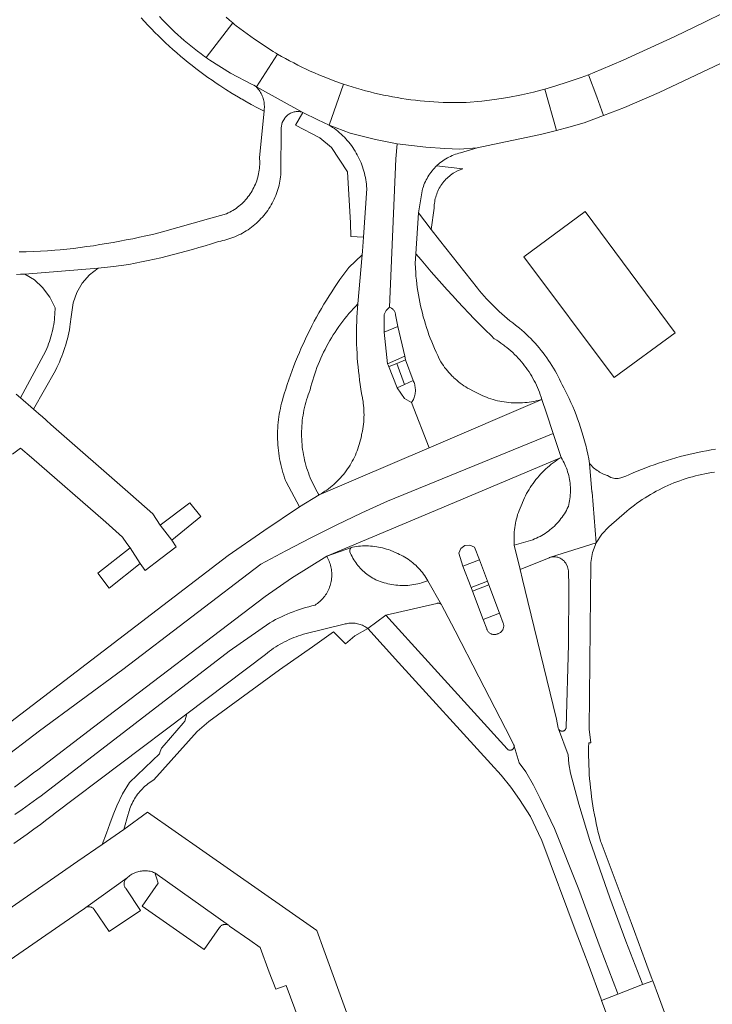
# Model space of a CAD drawing. Extents: x 152825 to 164088, y 457113 to 463005.
# Tile 263 of 364: x 158789 to 158881, y 460349 to 460479. Entities that reach past the tile are written whole.
import ezdxf

# ---------------------------------------------------------------- set-up
doc = ezdxf.new("R2010")
doc.units = 0
doc.header["$LTSCALE"] = 0.5
for name, color, linetype, lineweight in [('B-PV-VH-GESLOTENVERHARDING_ASFALT-GV', 251, 'CONTINUOUS', 18), ('B-PV-VH-OPENVERHARDING_BETONSTRAATSTEEN-GV', 251, 'CONTINUOUS', 18), ('B-PV-VH-OPENVERHARDING_STRAATBAKSTEEN-GV', 251, 'CONTINUOUS', 18)]:
    doc.layers.add(name, color=color, linetype=linetype, lineweight=lineweight)

msp = doc.modelspace()

# ---------------------------------------------------------------- linework, layer by layer
at = {"layer": 'B-PV-VH-GESLOTENVERHARDING_ASFALT-GV', "flags": 128}
for points in [[(158788.869, 460445.499), (158789.425, 460445.536), (158789.983, 460445.55), (158799.671, 460446.313), (158801.707, 460446.555), (158803.74, 460446.816), (158804.592, 460446.98), (158805.442, 460447.152), (158806.29, 460447.333), (158807.137, 460447.52), (158807.982, 460447.716), (158808.825, 460447.92), (158809.666, 460448.131), (158810.506, 460448.35), (158811.343, 460448.576), (158812.178, 460448.811), (158813.011, 460449.053), (158813.841, 460449.302), (158814.67, 460449.56), (158815.495, 460449.825), (158815.621, 460449.866), (158815.898, 460449.917), (158816.174, 460449.975), (158816.448, 460450.041), (158816.72, 460450.115), (158816.99, 460450.197), (158817.257, 460450.286), (158817.522, 460450.383), (158817.784, 460450.488), (158818.043, 460450.599), (158818.298, 460450.718), (158818.55, 460450.845), (158818.799, 460450.978), (158819.043, 460451.118), (158819.283, 460451.266), (158819.519, 460451.419), (158819.751, 460451.58), (158819.978, 460451.747), (158820.2, 460451.921), (158820.418, 460452.1), (158820.63, 460452.286), (158820.836, 460452.478), (158821.037, 460452.676), (158821.233, 460452.879), (158821.422, 460453.087), (158821.606, 460453.301), (158821.783, 460453.52), (158821.954, 460453.744), (158822.119, 460453.973), (158822.277, 460454.206), (158822.429, 460454.444), (158822.573, 460454.686), (158822.711, 460454.932), (158822.842, 460455.182), (158822.965, 460455.435), (158823.082, 460455.692), (158823.191, 460455.952), (158823.292, 460456.215), (158823.386, 460456.481), (158823.473, 460456.749), (158823.552, 460457.019), (158823.623, 460457.292), (158823.686, 460457.567), (158823.742, 460457.843), (158823.789, 460458.121), (158823.829, 460458.4), (158823.861, 460458.68), (158823.88, 460458.896), (158823.91, 460464.89), (158824.03, 460465.577), (158824.366, 460466.187), (158824.418, 460466.254), (158824.504, 460466.353), (158824.595, 460466.447), (158824.693, 460466.535), (158824.795, 460466.617), (158824.902, 460466.692), (158825.014, 460466.761), (158825.13, 460466.823), (158825.249, 460466.878), (158825.371, 460466.925), (158825.496, 460466.965), (158825.623, 460466.997), (158825.752, 460467.022), (158825.882, 460467.038), (158826.013, 460467.047), (158826.144, 460467.047), (158826.275, 460467.04), (158826.405, 460467.024), (158826.534, 460467.001), (158826.662, 460466.97), (158826.787, 460466.931), (158820.653, 460470.335), (158820.511, 460470.413), (158820.57, 460470.355), (158820.628, 460470.297), (158820.648, 460470.276), (158820.765, 460470.147), (158820.875, 460470.013), (158820.979, 460469.875), (158821.077, 460469.731), (158821.167, 460469.584), (158821.251, 460469.432), (158821.328, 460469.276), (158821.398, 460469.117), (158821.46, 460468.955), (158821.514, 460468.791), (158821.562, 460468.624), (158821.601, 460468.455), (158821.632, 460468.284), (158821.656, 460468.113), (158821.671, 460467.94), (158821.679, 460467.767), (158821.678, 460467.593), (158821.67, 460467.42), (158821.64, 460467.112), (158821.042, 460460.962), (158821.057, 460460.758), (158821.068, 460460.514), (158821.071, 460460.271), (158821.066, 460460.027), (158821.053, 460459.784), (158821.032, 460459.542), (158821.003, 460459.3), (158820.966, 460459.059), (158820.922, 460458.82), (158820.869, 460458.582), (158820.809, 460458.346), (158820.74, 460458.112), (158820.665, 460457.881), (158820.581, 460457.652), (158820.491, 460457.426), (158820.392, 460457.203), (158820.287, 460456.984), (158820.174, 460456.768), (158820.055, 460456.556), (158819.928, 460456.348), (158819.795, 460456.144), (158819.655, 460455.944), (158819.509, 460455.75), (158819.356, 460455.56), (158819.197, 460455.376), (158819.032, 460455.196), (158818.862, 460455.023), (158818.685, 460454.855), (158818.504, 460454.692), (158818.317, 460454.536), (158818.125, 460454.386), (158817.928, 460454.243), (158817.727, 460454.106), (158817.521, 460453.976), (158817.311, 460453.852), (158817.098, 460453.736), (158816.88, 460453.626), (158816.659, 460453.524), (158814.275, 460452.846), (158808.21, 460451.12), (158807.738, 460451.004), (158806.877, 460450.799), (158806.014, 460450.601), (158805.149, 460450.412), (158804.282, 460450.23), (158803.414, 460450.056), (158802.544, 460449.89), (158801.673, 460449.731), (158800.801, 460449.581), (158799.927, 460449.439), (158799.052, 460449.304), (158798.176, 460449.177), (158797.298, 460449.059), (158796.42, 460448.948), (158795.54, 460448.845), (158794.66, 460448.75), (158793.951, 460448.7), (158793.006, 460448.64), (158792.061, 460448.588), (158791.115, 460448.544), (158790.169, 460448.508), (158789.223, 460448.48)], [(158786.473, 460381.005), (158791.936, 460385.116), (158797.427, 460389.19), (158802.945, 460393.227), (158821.203, 460407.174), (158824.501, 460408.951), (158827.827, 460410.672), (158831.183, 460412.337), (158834.566, 460413.946), (158837.975, 460415.497), (158859.899, 460424.439), (158858.998, 460427.156), (158858.399, 460428.964), (158843.481, 460422.571), (158828.914, 460416.333), (158826.33, 460414.78), (158821.588, 460411.585), (158816.9, 460408.31), (158786.6, 460385.18)], [(158788.641, 460377.699), (158789.483, 460378.318), (158790.32, 460378.944), (158791.152, 460379.576), (158791.69, 460379.99), (158799.06, 460385.62), (158821.79, 460402.88), (158825.26, 460405.33), (158829.93, 460408.22), (158845.998, 460414.999), (158860.939, 460421.302), (158860.862, 460421.534), (158859.899, 460424.439), (158837.975, 460415.497), (158834.566, 460413.946), (158831.183, 460412.337), (158827.827, 460410.672), (158824.501, 460408.951), (158821.203, 460407.174), (158802.945, 460393.227), (158797.427, 460389.19), (158791.936, 460385.116), (158786.473, 460381.005)], [(158881.373, 460422.382), (158880.782, 460422.287), (158880.192, 460422.183), (158879.604, 460422.071), (158879.017, 460421.952), (158878.432, 460421.825), (158877.848, 460421.69), (158877.267, 460421.547), (158876.687, 460421.396), (158876.109, 460421.238), (158875.534, 460421.072), (158874.961, 460420.898), (158874.39, 460420.717), (158873.822, 460420.528), (158873.256, 460420.331), (158872.693, 460420.127), (158872.133, 460419.916), (158871.575, 460419.697), (158871.021, 460419.47), (158870.469, 460419.236), (158869.921, 460418.995), (158869.511, 460418.809), (158868.831, 460418.573), (158868.483, 460418.486), (158868.069, 460418.486), (158867.526, 460418.66), (158867.079, 460418.906), (158866.92, 460418.956), (158866.736, 460419.022), (158866.555, 460419.095), (158866.378, 460419.176), (158866.203, 460419.264), (158866.033, 460419.359), (158865.867, 460419.461), (158865.704, 460419.569), (158865.547, 460419.684), (158865.394, 460419.806), (158865.247, 460419.933), (158865.104, 460420.067), (158864.968, 460420.206), (158864.837, 460420.351), (158864.712, 460420.501), (158865.026, 460416.756), (158865.032, 460416.689), (158865.594, 460410.003), (158866.325, 460411.144), (158867.272, 460412.113), (158869.637, 460414.183), (158869.955, 460414.444), (158870.292, 460414.712), (158870.633, 460414.972), (158870.98, 460415.226), (158871.331, 460415.474), (158871.687, 460415.715), (158872.047, 460415.95), (158872.411, 460416.177), (158872.78, 460416.398), (158873.153, 460416.613), (158873.529, 460416.819), (158873.91, 460417.02), (158874.294, 460417.212), (158874.681, 460417.398), (158875.072, 460417.577), (158875.466, 460417.748), (158875.864, 460417.912), (158876.264, 460418.068), (158876.667, 460418.217), (158877.073, 460418.358), (158877.481, 460418.492), (158877.892, 460418.618), (158878.306, 460418.737), (158878.721, 460418.847), (158879.138, 460418.95), (158879.557, 460419.046), (158879.978, 460419.133), (158880.4, 460419.213), (158880.824, 460419.284), (158881.249, 460419.348)], [(158788.523, 460370.224), (158789.41, 460370.845), (158790.293, 460371.473), (158791.172, 460372.108), (158792.046, 460372.749), (158792.915, 460373.397), (158793.779, 460374.051), (158793.881, 460374.129), (158811.42, 460387.4), (158821.824, 460395.24), (158821.828, 460395.243), (158822.09, 460395.454), (158822.356, 460395.658), (158822.628, 460395.856), (158822.904, 460396.048), (158823.184, 460396.233), (158823.469, 460396.411), (158823.758, 460396.582), (158824.051, 460396.747), (158824.348, 460396.904), (158824.648, 460397.054), (158824.953, 460397.197), (158825.26, 460397.333), (158825.57, 460397.461), (158825.884, 460397.582), (158826.2, 460397.696), (158826.519, 460397.802), (158826.84, 460397.9), (158832.245, 460399.224), (158832.373, 460399.261), (158832.535, 460399.3), (158832.699, 460399.332), (158832.863, 460399.356), (158833.029, 460399.371), (158833.196, 460399.379), (158833.362, 460399.379), (158833.529, 460399.37), (158833.694, 460399.354), (158833.859, 460399.33), (158834.023, 460399.298), (158834.184, 460399.258), (158834.344, 460399.21), (158834.501, 460399.155), (158834.655, 460399.092), (158834.806, 460399.022), (158834.954, 460398.945), (158835.098, 460398.861), (158835.237, 460398.77), (158835.372, 460398.672), (158837.755, 460400.421), (158844.49, 460401.965), (158844.498, 460401.969), (158844.506, 460401.973), (158844.514, 460401.976), (158844.522, 460401.98), (158844.53, 460401.983), (158844.538, 460401.986), (158844.546, 460401.989), (158844.554, 460401.992), (158844.563, 460401.995), (158844.571, 460401.997), (158844.579, 460401.999), (158844.588, 460402.002), (158844.596, 460402.004), (158844.604, 460402.006), (158844.613, 460402.008), (158844.622, 460402.009), (158844.63, 460402.011), (158844.639, 460402.012), (158844.647, 460402.014), (158844.656, 460402.015), (158844.665, 460402.016), (158844.673, 460402.016), (158844.682, 460402.017), (158844.691, 460402.017), (158844.699, 460402.018), (158844.708, 460402.018), (158844.717, 460402.018), (158844.725, 460402.018), (158844.734, 460402.017), (158844.743, 460402.017), (158844.752, 460402.016), (158844.76, 460402.016), (158844.769, 460402.015), (158844.778, 460402.014), (158844.786, 460402.012), (158844.795, 460402.011), (158844.803, 460402.01), (158844.812, 460402.008), (158844.82, 460402.006), (158844.833, 460402.003), (158844.837, 460402.002), (158844.846, 460402), (158844.854, 460401.997), (158844.863, 460401.995), (158844.871, 460401.992), (158844.879, 460401.989), (158844.887, 460401.986), (158844.895, 460401.983), (158844.903, 460401.98), (158844.911, 460401.976), (158844.919, 460401.973), (158844.927, 460401.969), (158844.935, 460401.965), (158844.943, 460401.961), (158844.95, 460401.957), (158844.958, 460401.953), (158844.966, 460401.949), (158844.973, 460401.944), (158844.98, 460401.94), (158844.988, 460401.935), (158844.995, 460401.93), (158845.002, 460401.925), (158845.009, 460401.92), (158845.016, 460401.914), (158845.023, 460401.909), (158845.03, 460401.904), (158845.036, 460401.898), (158845.043, 460401.892), (158845.049, 460401.886), (158845.056, 460401.88), (158845.062, 460401.874), (158845.068, 460401.868), (158845.074, 460401.862), (158845.08, 460401.856), (158845.086, 460401.849), (158845.091, 460401.842), (158845.097, 460401.836), (158845.102, 460401.829), (158845.108, 460401.822), (158845.118, 460401.808), (158843.31, 460404.989), (158843.244, 460404.963), (158842.995, 460404.869), (158842.745, 460404.783), (158842.491, 460404.705), (158842.235, 460404.634), (158841.977, 460404.571), (158841.718, 460404.516), (158841.457, 460404.469), (158841.194, 460404.429), (158840.931, 460404.398), (158840.666, 460404.374), (158840.402, 460404.359), (158840.136, 460404.351), (158839.871, 460404.352), (158839.606, 460404.36), (158839.341, 460404.376), (158839.076, 460404.401), (158838.813, 460404.433), (158838.551, 460404.473), (158838.29, 460404.522), (158838.03, 460404.578), (158837.773, 460404.641), (158837.517, 460404.713), (158837.264, 460404.792), (158837.013, 460404.879), (158836.765, 460404.973), (158836.52, 460405.075), (158836.427, 460405.119), (158836.218, 460405.224), (158836.012, 460405.337), (158835.81, 460405.456), (158835.612, 460405.583), (158835.418, 460405.716), (158835.23, 460405.855), (158835.046, 460406.001), (158834.867, 460406.153), (158834.693, 460406.311), (158834.525, 460406.475), (158834.363, 460406.644), (158834.207, 460406.819), (158834.056, 460406.999), (158833.912, 460407.185), (158833.774, 460407.375), (158833.643, 460407.569), (158833.518, 460407.768), (158833.401, 460407.971), (158833.29, 460408.178), (158833.186, 460408.389), (158833.09, 460408.603), (158833.001, 460408.82), (158832.999, 460408.829), (158832.997, 460408.837), (158832.995, 460408.846), (158832.993, 460408.854), (158832.991, 460408.863), (158832.99, 460408.872), (158832.988, 460408.881), (158832.987, 460408.889), (158832.986, 460408.898), (158832.985, 460408.907), (158832.984, 460408.916), (158832.984, 460408.925), (158832.983, 460408.934), (158832.983, 460408.942), (158832.983, 460408.951), (158832.983, 460408.96), (158832.983, 460408.969), (158832.983, 460408.978), (158832.984, 460408.987), (158832.984, 460408.996), (158832.985, 460409.004), (158832.986, 460409.013), (158832.987, 460409.022), (158832.988, 460409.031), (158832.989, 460409.04), (158832.991, 460409.048), (158832.993, 460409.057), (158832.994, 460409.066), (158832.996, 460409.074), (158832.999, 460409.083), (158833.001, 460409.091), (158833.003, 460409.1), (158833.006, 460409.109), (158833.008, 460409.117), (158833.011, 460409.125), (158833.014, 460409.134), (158833.021, 460409.15), (158833.024, 460409.158), (158833.028, 460409.166), (158833.032, 460409.174), (158833.035, 460409.182), (158833.039, 460409.19), (158833.043, 460409.198), (158833.048, 460409.206), (158833.052, 460409.214), (158833.057, 460409.221), (158833.061, 460409.229), (158833.066, 460409.236), (158833.071, 460409.244), (158833.076, 460409.251), (158833.081, 460409.258), (158833.087, 460409.265), (158833.092, 460409.272), (158833.098, 460409.279), (158833.103, 460409.286), (158833.109, 460409.293), (158833.115, 460409.299), (158833.121, 460409.306), (158833.127, 460409.312), (158833.133, 460409.319), (158833.14, 460409.325), (158833.146, 460409.331), (158833.153, 460409.337), (158833.159, 460409.343), (158833.166, 460409.348), (158833.173, 460409.354), (158833.18, 460409.359), (158833.187, 460409.365), (158833.194, 460409.37), (158833.201, 460409.375), (158833.209, 460409.38), (158833.216, 460409.385), (158829.93, 460408.22), (158829.99, 460408.115), (158830.082, 460407.943), (158830.166, 460407.767), (158830.244, 460407.587), (158830.314, 460407.405), (158830.376, 460407.219), (158830.431, 460407.032), (158830.478, 460406.842), (158830.517, 460406.651), (158830.549, 460406.458), (158830.572, 460406.264), (158830.587, 460406.069), (158830.595, 460405.874), (158830.595, 460405.678), (158830.586, 460405.483), (158830.569, 460405.288), (158830.545, 460405.094), (158830.513, 460404.901), (158830.473, 460404.71), (158830.424, 460404.521), (158830.369, 460404.333), (158830.306, 460404.148), (158830.235, 460403.966), (158830.156, 460403.787), (158830.071, 460403.611), (158829.978, 460403.439), (158829.879, 460403.271), (158829.772, 460403.107), (158829.659, 460402.948), (158829.54, 460402.793), (158829.414, 460402.643), (158829.282, 460402.499), (158829.145, 460402.36), (158829.002, 460402.227), (158828.854, 460402.1), (158828.7, 460401.979), (158828.542, 460401.864), (158828.379, 460401.756), (158827.963, 460401.654), (158827.548, 460401.545), (158827.136, 460401.428), (158826.726, 460401.303), (158826.319, 460401.17), (158825.913, 460401.03), (158825.511, 460400.883), (158825.111, 460400.727), (158824.715, 460400.565), (158824.321, 460400.395), (158823.931, 460400.218), (158823.544, 460400.033), (158823.161, 460399.841), (158822.781, 460399.643), (158822.405, 460399.437), (158822.386, 460399.426), (158817.04, 460395.65), (158792.14, 460376.54), (158791.564, 460376.118), (158790.602, 460375.42), (158789.636, 460374.729), (158788.665, 460374.044)]]:
    msp.add_lwpolyline(points, dxfattribs=at)
for points in [[(158841.166, 460428.552), (158840.2, 460429.08), (158839.24, 460430.5), (158838.116, 460433.408), (158837.95, 460433.69), (158837.55, 460437.85), (158837.53, 460440.198), (158837.779, 460440.75), (158838.219, 460441.165), (158839.091, 460460.799), (158839.251, 460462.781), (158836.37, 460463.355), (158833.02, 460464.18), (158830.262, 460465.253), (158830.475, 460465.117), (158830.716, 460464.955), (158830.952, 460464.786), (158831.183, 460464.61), (158831.41, 460464.429), (158831.631, 460464.241), (158831.847, 460464.047), (158832.058, 460463.847), (158832.263, 460463.641), (158832.462, 460463.43), (158832.655, 460463.214), (158832.843, 460462.992), (158833.024, 460462.765), (158833.199, 460462.533), (158833.367, 460462.297), (158833.529, 460462.056), (158833.684, 460461.81), (158833.833, 460461.561), (158833.974, 460461.307), (158834.109, 460461.05), (158834.236, 460460.789), (158834.356, 460460.525), (158834.468, 460460.257), (158834.573, 460459.986), (158834.671, 460459.713), (158834.761, 460459.437), (158834.844, 460459.159), (158834.919, 460458.878), (158834.986, 460458.596), (158835.045, 460458.312), (158835.097, 460458.026), (158835.14, 460457.739), (158835.176, 460457.451), (158835.203, 460457.162), (158835.223, 460456.872), (158834.8, 460450.43), (158834.66, 460448.57), (158834.61, 460448.08), (158834.066, 460441.621), (158834.014, 460441.027), (158833.971, 460440.433), (158833.935, 460439.839), (158833.908, 460439.244), (158833.888, 460438.648), (158833.877, 460438.053), (158833.873, 460437.457), (158833.878, 460436.861), (158833.89, 460436.266), (158833.91, 460435.67), (158833.939, 460435.076), (158833.975, 460434.481), (158834.02, 460433.887), (158834.072, 460433.293), (158834.132, 460432.701), (158834.201, 460432.109), (158834.277, 460431.518), (158834.361, 460430.929), (158834.453, 460430.34), (158834.553, 460429.753), (158834.656, 460429.192), (158834.681, 460429.058), (158834.731, 460428.755), (158834.773, 460428.451), (158834.806, 460428.146), (158834.832, 460427.84), (158834.851, 460427.533), (158834.861, 460427.226), (158834.863, 460426.919), (158834.857, 460426.612), (158834.843, 460426.306), (158834.821, 460425.999), (158834.791, 460425.694), (158834.753, 460425.389), (158834.708, 460425.085), (158834.654, 460424.783), (158834.552, 460424.334), (158834.527, 460424.194), (158834.468, 460423.898), (158834.401, 460423.603), (158834.327, 460423.31), (158834.244, 460423.02), (158834.154, 460422.731), (158834.057, 460422.445), (158833.951, 460422.162), (158833.839, 460421.881), (158833.719, 460421.604), (158833.591, 460421.33), (158833.457, 460421.059), (158833.315, 460420.792), (158833.167, 460420.529), (158833.011, 460420.27), (158832.849, 460420.015), (158832.68, 460419.764), (158832.504, 460419.519), (158832.322, 460419.277), (158832.134, 460419.041), (158831.939, 460418.81), (158831.738, 460418.584), (158831.532, 460418.363), (158831.32, 460418.148), (158831.102, 460417.938), (158830.878, 460417.735), (158830.65, 460417.537), (158830.416, 460417.346), (158830.177, 460417.161), (158829.933, 460416.982), (158829.685, 460416.81), (158829.432, 460416.644), (158829.175, 460416.485), (158828.914, 460416.333), (158843.481, 460422.571)], [(158841.35, 460431.486), (158841.359, 460431.49), (158841.361, 460431.485), (158841.425, 460431.345), (158841.481, 460431.202), (158841.53, 460431.056), (158841.572, 460430.908), (158841.605, 460430.758), (158841.631, 460430.606), (158841.648, 460430.454), (158841.658, 460430.3), (158841.66, 460430.146), (158841.654, 460429.993), (158841.64, 460429.84), (158841.617, 460429.687), (158841.587, 460429.536), (158841.55, 460429.387), (158841.504, 460429.24), (158841.451, 460429.096), (158841.391, 460428.955), (158841.323, 460428.817), (158841.248, 460428.682), (158841.166, 460428.552), (158843.481, 460422.571), (158858.399, 460428.964), (158858.219, 460428.913), (158857.925, 460428.835), (158857.63, 460428.766), (158857.333, 460428.705), (158857.034, 460428.651), (158856.735, 460428.605), (158856.434, 460428.568), (158856.132, 460428.538), (158855.83, 460428.516), (158855.582, 460428.505), (158855.527, 460428.502), (158855.223, 460428.496), (158854.92, 460428.498), (158854.617, 460428.508), (158854.314, 460428.526), (158854.012, 460428.552), (158853.71, 460428.586), (158853.41, 460428.628), (158853.111, 460428.678), (158852.813, 460428.736), (158852.517, 460428.802), (158852.223, 460428.875), (158851.931, 460428.956), (158851.641, 460429.045), (158851.353, 460429.141), (158851.068, 460429.245), (158850.786, 460429.357), (158850.507, 460429.475), (158850.231, 460429.602), (158849.959, 460429.735), (158849.69, 460429.875), (158849.425, 460430.023), (158848.67, 460430.405), (158848.57, 460430.465), (158848.32, 460430.62), (158848.075, 460430.782), (158847.834, 460430.951), (158847.598, 460431.126), (158847.367, 460431.308), (158847.141, 460431.496), (158846.92, 460431.69), (158846.76, 460431.838), (158846.705, 460431.89), (158846.495, 460432.095), (158846.29, 460432.307), (158846.092, 460432.523), (158845.899, 460432.746), (158845.713, 460432.973), (158845.533, 460433.205), (158845.359, 460433.442), (158845.192, 460433.684), (158845.031, 460433.93), (158844.828, 460434.332), (158844.611, 460434.778), (158844.401, 460435.228), (158844.198, 460435.681), (158844.003, 460436.137), (158843.815, 460436.597), (158843.634, 460437.059), (158843.461, 460437.524), (158843.296, 460437.992), (158843.138, 460438.463), (158842.987, 460438.936), (158842.845, 460439.411), (158842.71, 460439.889), (158842.582, 460440.369), (158842.463, 460440.851), (158842.351, 460441.334), (158842.247, 460441.82), (158842.151, 460442.307), (158842.063, 460442.795), (158841.982, 460443.285), (158841.91, 460443.776), (158841.845, 460444.268), (158841.788, 460444.761), (158841.74, 460445.255), (158841.699, 460445.75), (158841.61, 460446.95), (158841.74, 460448.242), (158842.061, 460453.626), (158842.616, 460456.831), (158842.64, 460456.907), (158842.715, 460457.131), (158842.797, 460457.353), (158842.887, 460457.571), (158842.984, 460457.787), (158843.089, 460457.999), (158843.201, 460458.207), (158843.319, 460458.411), (158843.445, 460458.612), (158843.577, 460458.808), (158843.716, 460458.999), (158843.861, 460459.185), (158844.012, 460459.367), (158844.17, 460459.543), (158844.333, 460459.714), (158844.465, 460459.844), (158844.502, 460459.879), (158844.557, 460459.931), (158844.734, 460460.088), (158844.915, 460460.24), (158845.102, 460460.385), (158845.293, 460460.525), (158845.489, 460460.657), (158845.69, 460460.783), (158845.894, 460460.902), (158846.103, 460461.014), (158846.315, 460461.119), (158846.53, 460461.217), (158846.749, 460461.307), (158846.971, 460461.39), (158847.195, 460461.465), (158847.422, 460461.533), (158847.651, 460461.593), (158849.855, 460462.226), (158847.516, 460462.051), (158845.545, 460462.137), (158843.06, 460462.334), (158839.251, 460462.781), (158839.091, 460460.799), (158838.219, 460441.165), (158838.306, 460441.134), (158838.395, 460441.093), (158838.48, 460441.046), (158838.561, 460440.992), (158838.637, 460440.931), (158838.709, 460440.865), (158838.774, 460440.792), (158838.833, 460440.715), (158838.886, 460440.633), (158838.932, 460440.547), (158838.971, 460440.457), (158839.002, 460440.365), (158839.025, 460440.27), (158839.041, 460440.174), (158839.35, 460438.61), (158840.25, 460434.67), (158840.37, 460434.21)], [(158843.73, 460451.464), (158842.061, 460453.626), (158841.74, 460448.242), (158842.41, 460447.433), (158843.087, 460446.63), (158843.769, 460445.832), (158844.458, 460445.038), (158845.152, 460444.251), (158845.853, 460443.468), (158846.56, 460442.691), (158847.272, 460441.919), (158847.99, 460441.153), (158848.714, 460440.392), (158849.444, 460439.636), (158850.18, 460438.887), (158850.921, 460438.143), (158851.668, 460437.404), (158852.098, 460436.984), (158852.13, 460436.965), (158852.416, 460436.79), (158852.698, 460436.609), (158852.976, 460436.42), (158853.249, 460436.225), (158853.352, 460436.148), (158853.517, 460436.024), (158853.781, 460435.816), (158854.039, 460435.602), (158854.292, 460435.382), (158854.54, 460435.156), (158854.782, 460434.924), (158855.019, 460434.687), (158855.251, 460434.444), (158855.476, 460434.195), (158855.695, 460433.941), (158855.908, 460433.682), (158856.115, 460433.418), (158856.316, 460433.149), (158856.51, 460432.875), (158856.697, 460432.597), (158856.878, 460432.315), (158857.052, 460432.028), (158857.219, 460431.737), (158857.379, 460431.442), (158857.395, 460431.412), (158857.532, 460431.144), (158857.678, 460430.842), (158857.817, 460430.536), (158857.948, 460430.227), (158858.072, 460429.916), (158858.189, 460429.601), (158858.298, 460429.284), (158858.399, 460428.964), (158858.998, 460427.156), (158859.899, 460424.439), (158860.862, 460421.534), (158860.939, 460421.302), (158860.96, 460421.268), (158861.091, 460421.046), (158861.215, 460420.82), (158861.332, 460420.59), (158861.441, 460420.357), (158861.543, 460420.121), (158861.638, 460419.881), (158861.726, 460419.639), (158861.806, 460419.394), (158861.878, 460419.147), (158861.942, 460418.897), (158861.999, 460418.646), (158862.048, 460418.393), (158862.089, 460418.139), (158862.122, 460417.883), (158862.147, 460417.627), (158862.164, 460417.37), (158862.174, 460417.113), (158862.175, 460416.855), (158862.168, 460416.597), (158862.153, 460416.34), (158862.13, 460416.084), (158862.1, 460415.828), (158862.061, 460415.573), (158862.015, 460415.32), (158861.96, 460415.068), (158861.898, 460414.818), (158861.871, 460414.761), (158861.756, 460414.525), (158861.635, 460414.294), (158861.506, 460414.066), (158861.37, 460413.843), (158861.227, 460413.623), (158861.078, 460413.408), (158860.922, 460413.198), (158860.76, 460412.993), (158860.592, 460412.792), (158860.417, 460412.597), (158860.237, 460412.407), (158860.051, 460412.223), (158859.859, 460412.045), (158859.663, 460411.873), (158859.461, 460411.706), (158859.253, 460411.546), (158859.042, 460411.393), (158858.825, 460411.246), (158858.604, 460411.105), (158858.379, 460410.972), (158858.15, 460410.845), (158857.918, 460410.725), (158857.681, 460410.613), (158857.442, 460410.508), (158857.199, 460410.41), (158854.751, 460409.71), (158855.519, 460406.471), (158859.345, 460408.034), (158859.403, 460408.054), (158859.521, 460408.089), (158859.532, 460408.093), (158865.594, 460410.003), (158865.032, 460416.689), (158865.026, 460416.756), (158864.712, 460420.501), (158864.6, 460421.104), (158864.477, 460421.706), (158864.343, 460422.304), (158864.199, 460422.901), (158864.13, 460423.165), (158864.044, 460423.495), (158863.879, 460424.086), (158863.703, 460424.674), (158863.517, 460425.259), (158863.321, 460425.84), (158863.124, 460426.391), (158862.918, 460426.939), (158862.702, 460427.484), (158862.477, 460428.024), (158862.243, 460428.561), (158862, 460429.094), (158861.748, 460429.623), (158861.487, 460430.147), (158861.295, 460430.519), (158861.098, 460430.889), (158860.924, 460431.264), (158860.743, 460431.636), (158860.555, 460432.004), (158860.359, 460432.368), (158860.157, 460432.729), (158859.948, 460433.085), (158859.732, 460433.437), (158859.509, 460433.786), (158859.279, 460434.129), (158859.043, 460434.469), (158858.8, 460434.803), (158858.551, 460435.133), (158858.295, 460435.458), (158858.034, 460435.778), (158857.766, 460436.093), (158857.492, 460436.402), (158857.212, 460436.707), (158856.926, 460437.005), (158856.635, 460437.299), (158856.337, 460437.586), (158856.035, 460437.868), (158855.727, 460438.144), (158855.414, 460438.413), (158855.261, 460438.541), (158854.907, 460438.802), (158854.534, 460439.088), (158854.165, 460439.379), (158853.802, 460439.677), (158853.444, 460439.981), (158853.091, 460440.291), (158852.743, 460440.607), (158852.4, 460440.929), (158852.064, 460441.257), (158851.733, 460441.59), (158851.407, 460441.929), (158851.087, 460442.273), (158850.774, 460442.623), (158850.466, 460442.978), (158850.164, 460443.339), (158849.869, 460443.704), (158844.83, 460450.04)], [(158876.043, 460437.79), (158864.11, 460453.806), (158856.027, 460447.839), (158867.954, 460431.852)], [(158834.066, 460441.621), (158834.61, 460448.08), (158832.834, 460446.404), (158832.444, 460445.884), (158832.06, 460445.359), (158831.682, 460444.83), (158831.312, 460444.296), (158830.947, 460443.758), (158830.59, 460443.215), (158830.239, 460442.668), (158829.895, 460442.116), (158829.557, 460441.56), (158829.227, 460441.001), (158828.903, 460440.437), (158828.587, 460439.869), (158828.277, 460439.297), (158827.975, 460438.722), (158827.679, 460438.143), (158827.391, 460437.56), (158827.11, 460436.974), (158826.836, 460436.385), (158826.569, 460435.791), (158826.31, 460435.195), (158826.058, 460434.596), (158825.814, 460433.994), (158825.577, 460433.388), (158825.347, 460432.78), (158825.125, 460432.169), (158824.91, 460431.556), (158824.703, 460430.939), (158824.504, 460430.321), (158824.312, 460429.699), (158824.128, 460429.076), (158824.063, 460428.849), (158823.966, 460428.489), (158823.878, 460428.127), (158823.797, 460427.764), (158823.724, 460427.398), (158823.659, 460427.032), (158823.601, 460426.663), (158823.552, 460426.294), (158823.51, 460425.924), (158823.477, 460425.553), (158823.451, 460425.181), (158823.433, 460424.809), (158823.424, 460424.437), (158823.422, 460424.064), (158823.429, 460423.692), (158823.443, 460423.319), (158823.466, 460422.948), (158823.496, 460422.576), (158823.534, 460422.206), (158823.581, 460421.836), (158823.635, 460421.468), (158823.697, 460421.1), (158823.767, 460420.734), (158823.845, 460420.37), (158823.93, 460420.007), (158824.024, 460419.647), (158824.125, 460419.288), (158824.234, 460418.932), (158824.35, 460418.578), (158824.474, 460418.227), (158824.542, 460418.044), (158826.33, 460414.78), (158828.914, 460416.333), (158828.856, 460416.427), (158828.677, 460416.728), (158828.504, 460417.033), (158828.339, 460417.342), (158828.18, 460417.654), (158828.029, 460417.97), (158827.885, 460418.29), (158827.748, 460418.612), (158827.619, 460418.938), (158827.497, 460419.267), (158827.383, 460419.598), (158827.276, 460419.932), (158827.177, 460420.268), (158827.086, 460420.606), (158827.002, 460420.946), (158826.927, 460421.288), (158826.859, 460421.632), (158826.799, 460421.977), (158826.746, 460422.324), (158826.702, 460422.672), (158826.666, 460423.02), (158826.637, 460423.37), (158826.617, 460423.719), (158826.604, 460424.069), (158826.6, 460424.42), (158826.604, 460424.77), (158826.615, 460425.12), (158826.635, 460425.47), (158826.662, 460425.82), (158826.698, 460426.168), (158826.742, 460426.516), (158826.793, 460426.863), (158826.852, 460427.208), (158826.919, 460427.552), (158826.994, 460427.894), (158827.077, 460428.235), (158827.168, 460428.573), (158827.266, 460428.91), (158827.372, 460429.244), (158827.485, 460429.575), (158827.606, 460429.904), (158827.735, 460430.23), (158827.738, 460430.244), (158827.844, 460430.671), (158827.958, 460431.095), (158828.08, 460431.517), (158828.209, 460431.937), (158828.345, 460432.355), (158828.49, 460432.77), (158828.641, 460433.182), (158828.801, 460433.592), (158828.967, 460433.998), (158829.141, 460434.402), (158829.323, 460434.802), (158829.512, 460435.198), (158829.707, 460435.592), (158829.911, 460435.981), (158830.12, 460436.367), (158830.338, 460436.749), (158830.562, 460437.127), (158830.792, 460437.501), (158831.03, 460437.871), (158831.274, 460438.236), (158831.525, 460438.597), (158831.782, 460438.953), (158832.046, 460439.304), (158832.317, 460439.651), (158832.593, 460439.992), (158832.876, 460440.328), (158833.164, 460440.66), (158833.459, 460440.986), (158833.76, 460441.306)], [(158829.93, 460408.22), (158833.216, 460409.385), (158833.343, 460409.412), (158833.606, 460409.462), (158833.871, 460409.504), (158834.136, 460409.538), (158834.403, 460409.565), (158834.67, 460409.583), (158834.937, 460409.593), (158835.205, 460409.595), (158835.473, 460409.59), (158835.74, 460409.576), (158836.007, 460409.554), (158836.273, 460409.524), (158836.538, 460409.487), (158836.802, 460409.441), (158837.065, 460409.388), (158837.325, 460409.327), (158837.584, 460409.258), (158837.84, 460409.181), (158838.095, 460409.097), (158838.346, 460409.005), (158839.225, 460408.626), (158839.33, 460408.581), (158839.566, 460408.474), (158839.799, 460408.359), (158840.029, 460408.237), (158840.255, 460408.109), (158840.476, 460407.973), (158840.693, 460407.83), (158840.906, 460407.681), (158841.114, 460407.526), (158841.317, 460407.364), (158841.516, 460407.196), (158841.709, 460407.022), (158841.896, 460406.842), (158842.078, 460406.656), (158842.254, 460406.465), (158842.424, 460406.269), (158842.588, 460406.067), (158842.745, 460405.861), (158842.896, 460405.649), (158843.041, 460405.433), (158843.179, 460405.213), (158843.31, 460404.989), (158845.118, 460401.808), (158845.18, 460401.7), (158845.52, 460401.05), (158846.91, 460398.37), (158850.05, 460392.27), (158854.27, 460384.07), (158854.66, 460383.34), (158854.677, 460383.304), (158854.699, 460383.243), (158854.714, 460383.179), (158854.72, 460383.114), (158855.388, 460380.893), (158856.264, 460379.715), (158857.275, 460377.945), (158858.177, 460376.186), (158860.079, 460372.195), (158863.289, 460364.136), (158866.115, 460356.461), (158868.387, 460350.483), (158868.454, 460350.306), (158871.715, 460351.555), (158871.648, 460351.732), (158869.523, 460357.308), (158867.39, 460363.058), (158864.763, 460370.611), (158863.267, 460375.438), (158862.168, 460379.517), (158861.97, 460380.77), (158861.885, 460381.942), (158860.602, 460385.377), (158860.56, 460385.49), (158860.32, 460386.67), (158856.55, 460402.217), (158855.836, 460405.166), (158855.519, 460406.471), (158854.751, 460409.71), (158854.733, 460409.973), (158854.721, 460410.265), (158854.716, 460410.557), (158854.72, 460410.849), (158854.731, 460411.142), (158854.751, 460411.433), (158854.778, 460411.725), (158854.814, 460412.015), (158854.858, 460412.304), (158854.909, 460412.592), (158854.968, 460412.878), (158855.035, 460413.163), (158855.11, 460413.446), (158855.192, 460413.726), (158855.282, 460414.004), (158855.38, 460414.28), (158855.769, 460415.196), (158855.833, 460415.353), (158855.96, 460415.646), (158856.094, 460415.935), (158856.235, 460416.221), (158856.383, 460416.503), (158856.538, 460416.782), (158856.7, 460417.056), (158856.869, 460417.326), (158857.045, 460417.592), (158857.227, 460417.854), (158857.416, 460418.111), (158857.611, 460418.363), (158857.813, 460418.61), (158858.02, 460418.852), (158858.234, 460419.088), (158858.453, 460419.319), (158858.679, 460419.545), (158858.909, 460419.765), (158859.146, 460419.979), (158859.387, 460420.187), (158859.634, 460420.389), (158859.886, 460420.584), (158860.142, 460420.774), (158860.403, 460420.956), (158860.669, 460421.133), (158860.939, 460421.302), (158845.998, 460414.999)], [(158849.22, 460403.6), (158849.04, 460404.09), (158847.96, 460406.91), (158847.39, 460408.64), (158847.668, 460409.241), (158848.207, 460409.625), (158848.866, 460409.691), (158849.47, 460409.42), (158850.16, 460407.73), (158851.19, 460404.94), (158851.39, 460404.44), (158852.79, 460400.7), (158853.28, 460399.39), (158853.287, 460399.372), (158853.315, 460399.284), (158853.335, 460399.194), (158853.347, 460399.103), (158853.351, 460399.011), (158853.347, 460398.919), (158853.335, 460398.828), (158853.315, 460398.738), (158853.288, 460398.65), (158853.253, 460398.565), (158853.211, 460398.483), (158853.161, 460398.405), (158853.106, 460398.332), (158853.044, 460398.264), (158852.976, 460398.202), (158852.903, 460398.145), (158852.826, 460398.096), (158852.745, 460398.053), (158852.66, 460398.017), (158852.632, 460398), (158852.551, 460397.958), (158852.466, 460397.923), (158852.379, 460397.896), (158852.29, 460397.876), (158852.199, 460397.865), (158852.108, 460397.861), (158852.017, 460397.865), (158851.926, 460397.878), (158851.837, 460397.898), (158851.75, 460397.926), (158851.666, 460397.961), (158851.585, 460398.003), (158851.509, 460398.053), (158851.437, 460398.109), (158851.37, 460398.171), (158851.308, 460398.239), (158851.253, 460398.311), (158851.205, 460398.389), (158851.163, 460398.47), (158851.129, 460398.555), (158851.102, 460398.642), (158850.65, 460399.87)], [(158870.645, 460358.582), (158870.2, 460359.78), (158866.22, 460370.34), (158866.164, 460370.543), (158866.01, 460371.12), (158865.863, 460371.698), (158865.725, 460372.279), (158865.594, 460372.861), (158865.471, 460373.445), (158865.356, 460374.031), (158865.248, 460374.618), (158865.149, 460375.206), (158865.058, 460375.796), (158864.974, 460376.387), (158864.898, 460376.979), (158864.83, 460377.571), (158864.771, 460378.165), (158864.719, 460378.76), (158864.675, 460379.355), (158864.639, 460379.951), (158864.611, 460380.547), (158864.591, 460381.143), (158864.58, 460381.74), (158864.576, 460382.337), (158864.58, 460382.933), (158864.592, 460383.53), (158864.856, 460383.557), (158864.66, 460385.37), (158864.888, 460407.4), (158865.108, 460408.738), (158865.594, 460410.003), (158859.532, 460408.093), (158859.64, 460408.116), (158859.761, 460408.135), (158859.883, 460408.147), (158860.006, 460408.15), (158860.128, 460408.145), (158860.25, 460408.132), (158860.371, 460408.112), (158860.49, 460408.083), (158860.608, 460408.047), (158860.722, 460408.003), (158860.833, 460407.952), (158860.941, 460407.894), (158861.045, 460407.829), (158861.144, 460407.757), (158861.239, 460407.679), (158861.328, 460407.595), (158861.411, 460407.505), (158861.489, 460407.41), (158861.56, 460407.31), (158861.806, 460406.821), (158861.899, 460406.281), (158861.95, 460404.2), (158861.92, 460396.53), (158861.61, 460385.624), (158861.607, 460385.56), (158861.597, 460385.496), (158861.578, 460385.433), (158861.552, 460385.373), (158861.519, 460385.317), (158861.479, 460385.265), (158861.434, 460385.219), (158861.383, 460385.178), (158861.327, 460385.144), (158861.267, 460385.117), (158861.205, 460385.098), (158861.141, 460385.086), (158861.076, 460385.083), (158861.011, 460385.087), (158860.947, 460385.099), (158860.885, 460385.119), (158860.826, 460385.146), (158860.77, 460385.181), (158860.719, 460385.222), (158860.674, 460385.269), (158860.635, 460385.321), (158860.602, 460385.377), (158861.885, 460381.942), (158861.97, 460380.77), (158862.168, 460379.517), (158863.267, 460375.438), (158864.763, 460370.611), (158867.39, 460363.058), (158869.523, 460357.308), (158871.648, 460351.732), (158871.715, 460351.555), (158873.058, 460352.069), (158872.993, 460352.246), (158872.294, 460354.143), (158872.124, 460354.604)], [(158851.19, 460404.94), (158850.16, 460407.73), (158847.96, 460406.91), (158849.04, 460404.09)], [(158841.594, 460396.19), (158839.42, 460398.586), (158837.755, 460400.421), (158835.372, 460398.672), (158839.41, 460394.18), (158851.639, 460380.745), (158853.003, 460379.255), (158854.273, 460377.694), (158855.444, 460376.035), (158856.893, 460373.787), (158857.961, 460371.537), (158858.382, 460370.619), (158862.936, 460358.458), (158863.371, 460357.299), (158864.5, 460354.288), (158866.22, 460349.654), (158866.286, 460349.476), (158868.454, 460350.306), (158868.387, 460350.483), (158866.115, 460356.461), (158863.289, 460364.136), (158860.079, 460372.195), (158858.177, 460376.186), (158857.275, 460377.945), (158856.264, 460379.715), (158855.388, 460380.893), (158854.72, 460383.114), (158854.719, 460383.049), (158854.71, 460382.984), (158854.693, 460382.921), (158854.668, 460382.861), (158854.636, 460382.804), (158854.597, 460382.751), (158854.553, 460382.703), (158854.502, 460382.661), (158854.448, 460382.626), (158854.389, 460382.598), (158854.327, 460382.577), (158854.263, 460382.563), (158854.198, 460382.558), (158854.132, 460382.561), (158854.068, 460382.571), (158854.005, 460382.59), (158853.945, 460382.616), (158853.889, 460382.649), (158853.837, 460382.688), (158853.79, 460382.734)], [(158872.027, 460337.14), (158872.377, 460336.198), (158873.728, 460336.715), (158876.836, 460337.905), (158878.147, 460338.407), (158875.408, 460345.698), (158873.805, 460350.047), (158873.058, 460352.069), (158871.715, 460351.555), (158868.454, 460350.306), (158866.286, 460349.476), (158867.48, 460346.259), (158867.57, 460346.2), (158868.951, 460345.302), (158870.508, 460341.227), (158871.51, 460338.53)]]:
    msp.add_lwpolyline(points, close=True, dxfattribs=at)
at = {"layer": 'B-PV-VH-OPENVERHARDING_BETONSTRAATSTEEN-GV', "flags": 128}
for points in [[(158817.735, 460478.577), (158817.501, 460478.766), (158813.965, 460474.197), (158814.212, 460474.024), (158814.459, 460473.852), (158817.197, 460472.125), (158820.064, 460470.622), (158820.288, 460470.518), (158820.511, 460470.413), (158820.653, 460470.335), (158823.419, 460474.649), (158823.14, 460474.816), (158822.861, 460474.982), (158820.361, 460476.607), (158817.969, 460478.389)], [(158798.541, 460445.426), (158799.671, 460446.313), (158789.983, 460445.55), (158791.249, 460444.764), (158792.346, 460443.755), (158793.293, 460442.496), (158793.982, 460441.08), (158793.981, 460440.855), (158793.972, 460440.523), (158793.955, 460440.191), (158793.931, 460439.86), (158793.898, 460439.53), (158793.857, 460439.2), (158793.809, 460438.872), (158793.752, 460438.545), (158793.688, 460438.219), (158793.616, 460437.895), (158793.536, 460437.573), (158793.448, 460437.253), (158793.353, 460436.935), (158793.25, 460436.619), (158793.139, 460436.306), (158793.021, 460435.996), (158792.896, 460435.688), (158792.763, 460435.384), (158789.398, 460429.192), (158791.139, 460427.675), (158794.056, 460432.813), (158794.235, 460433.177), (158794.406, 460433.545), (158794.57, 460433.916), (158794.727, 460434.291), (158794.876, 460434.668), (158795.019, 460435.048), (158795.153, 460435.431), (158795.28, 460435.817), (158795.399, 460436.205), (158795.51, 460436.595), (158795.614, 460436.987), (158795.71, 460437.381), (158795.799, 460437.778), (158795.879, 460438.175), (158795.952, 460438.575), (158796.006, 460438.906), (158796.136, 460439.893), (158796.38, 460441.745), (158796.865, 460443.102), (158797.595, 460444.345)], [(158838.306, 460441.134), (158838.219, 460441.165), (158837.779, 460440.75), (158837.53, 460440.198), (158837.55, 460437.85), (158839.35, 460438.61), (158839.041, 460440.174), (158839.025, 460440.27), (158839.002, 460440.365), (158838.971, 460440.457), (158838.932, 460440.547), (158838.886, 460440.633), (158838.833, 460440.715), (158838.774, 460440.792), (158838.709, 460440.865), (158838.637, 460440.931), (158838.561, 460440.992), (158838.48, 460441.046), (158838.395, 460441.093)], [(158840.25, 460434.67), (158839.35, 460438.61), (158837.55, 460437.85), (158837.95, 460433.69)], [(158840.37, 460434.21), (158840.25, 460434.67), (158837.95, 460433.69), (158838.116, 460433.408), (158838.18, 460433.3), (158839.222, 460433.733)], [(158840.224, 460430.959), (158839.222, 460433.733), (158838.18, 460433.3), (158838.116, 460433.408), (158839.24, 460430.5)], [(158841.35, 460431.486), (158840.37, 460434.21), (158839.222, 460433.733), (158840.224, 460430.959)], [(158841.361, 460431.485), (158841.359, 460431.49), (158841.35, 460431.486), (158840.224, 460430.959), (158839.24, 460430.5), (158840.2, 460429.08), (158841.166, 460428.552), (158841.248, 460428.682), (158841.323, 460428.817), (158841.391, 460428.955), (158841.451, 460429.096), (158841.504, 460429.24), (158841.55, 460429.387), (158841.587, 460429.536), (158841.617, 460429.687), (158841.64, 460429.84), (158841.654, 460429.993), (158841.66, 460430.146), (158841.658, 460430.3), (158841.648, 460430.454), (158841.631, 460430.606), (158841.605, 460430.758), (158841.572, 460430.908), (158841.53, 460431.056), (158841.481, 460431.202), (158841.425, 460431.345)], [(158813.291, 460413.478), (158811.816, 460415.3), (158807.873, 460412.341), (158809.433, 460410.33)], [(158805.265, 460407.274), (158803.93, 460409.319), (158799.657, 460405.989), (158801.158, 460404.006)], [(158849.47, 460409.42), (158848.866, 460409.691), (158848.207, 460409.625), (158847.668, 460409.241), (158847.39, 460408.64), (158847.96, 460406.91), (158850.16, 460407.73)], [(158851.39, 460404.44), (158851.19, 460404.94), (158849.04, 460404.09), (158849.22, 460403.6)], [(158853.28, 460399.39), (158852.79, 460400.7), (158850.65, 460399.87), (158851.102, 460398.642), (158851.129, 460398.555), (158851.163, 460398.47), (158851.205, 460398.389), (158851.253, 460398.311), (158851.308, 460398.239), (158851.37, 460398.171), (158851.437, 460398.109), (158851.509, 460398.053), (158851.585, 460398.003), (158851.666, 460397.961), (158851.75, 460397.926), (158851.837, 460397.898), (158851.926, 460397.878), (158852.017, 460397.865), (158852.108, 460397.861), (158852.199, 460397.865), (158852.29, 460397.876), (158852.379, 460397.896), (158852.466, 460397.923), (158852.551, 460397.958), (158852.632, 460398), (158852.66, 460398.017), (158852.745, 460398.053), (158852.826, 460398.096), (158852.903, 460398.145), (158852.976, 460398.202), (158853.044, 460398.264), (158853.106, 460398.332), (158853.161, 460398.405), (158853.211, 460398.483), (158853.253, 460398.565), (158853.288, 460398.65), (158853.315, 460398.738), (158853.335, 460398.828), (158853.347, 460398.919), (158853.351, 460399.011), (158853.347, 460399.103), (158853.335, 460399.194), (158853.315, 460399.284), (158853.287, 460399.372)], [(158833.529, 460399.37), (158833.362, 460399.379), (158833.196, 460399.379), (158833.029, 460399.371), (158832.863, 460399.356), (158832.699, 460399.332), (158832.535, 460399.3), (158832.373, 460399.261), (158832.245, 460399.224), (158826.84, 460397.9), (158826.519, 460397.802), (158826.2, 460397.696), (158825.884, 460397.582), (158825.57, 460397.461), (158825.26, 460397.333), (158824.953, 460397.197), (158824.648, 460397.054), (158824.348, 460396.904), (158824.051, 460396.747), (158823.758, 460396.582), (158823.469, 460396.411), (158823.184, 460396.233), (158822.904, 460396.048), (158822.628, 460395.856), (158822.356, 460395.658), (158822.09, 460395.454), (158821.828, 460395.243), (158821.824, 460395.24), (158811.42, 460387.4), (158811.149, 460386.409), (158810.953, 460386.127), (158808.407, 460383.213), (158808.081, 460382.822), (158807.907, 460382.408), (158807.798, 460382.082), (158806.86, 460381.19), (158803.815, 460378.304), (158802.917, 460376.797), (158802.143, 460375.222), (158801.661, 460374.039), (158801.25, 460372.83), (158800.79, 460371.59), (158800.2, 460370.09), (158803.08, 460372.08), (158803.665, 460374.088), (158803.686, 460374.174), (158803.747, 460374.405), (158803.817, 460374.634), (158803.894, 460374.86), (158803.978, 460375.084), (158804.07, 460375.304), (158804.169, 460375.522), (158804.275, 460375.736), (158804.389, 460375.946), (158804.51, 460376.153), (158804.637, 460376.355), (158804.771, 460376.553), (158804.911, 460376.746), (158805.058, 460376.935), (158805.212, 460377.118), (158805.371, 460377.297), (158805.536, 460377.47), (158805.707, 460377.637), (158805.883, 460377.798), (158806.065, 460377.953), (158806.251, 460378.103), (158806.443, 460378.246), (158806.639, 460378.382), (158806.84, 460378.512), (158807.045, 460378.635), (158812.8, 460385.06), (158814.34, 460386.37), (158823.689, 460393.212), (158828.06, 460396.25), (158830.839, 460398.239), (158832.42, 460396.62), (158833.663, 460397.71), (158835.372, 460398.672), (158835.237, 460398.77), (158835.098, 460398.861), (158834.954, 460398.945), (158834.806, 460399.022), (158834.655, 460399.092), (158834.501, 460399.155), (158834.344, 460399.21), (158834.184, 460399.258), (158834.023, 460399.298), (158833.859, 460399.33), (158833.694, 460399.354)], [(158816.936, 460359.408), (158807.177, 460366.352), (158807.404, 460365.669), (158807.61, 460364.98), (158805.49, 460361.93), (158813.73, 460356.22), (158815.748, 460359.103), (158815.764, 460359.13), (158815.812, 460359.198), (158815.867, 460359.26), (158815.927, 460359.318), (158815.992, 460359.369), (158816.062, 460359.414), (158816.137, 460359.452), (158816.214, 460359.483), (158816.294, 460359.506), (158816.376, 460359.521), (158816.458, 460359.529), (158816.542, 460359.528), (158816.624, 460359.52), (158816.706, 460359.503), (158816.786, 460359.479), (158816.862, 460359.447)], [(158803.443, 460365.61), (158803.512, 460365.664), (158798.066, 460361.773), (158798.142, 460361.807), (158798.221, 460361.833), (158798.303, 460361.852), (158798.385, 460361.862), (158798.469, 460361.865), (158798.552, 460361.86), (158798.634, 460361.847), (158798.715, 460361.826), (158798.793, 460361.797), (158798.868, 460361.762), (158798.94, 460361.718), (158799.007, 460361.669), (158799.069, 460361.613), (158799.125, 460361.552), (158799.175, 460361.485), (158801.14, 460358.59), (158805.3, 460361.36), (158803.377, 460364.234), (158803.338, 460364.278), (158803.285, 460364.347), (158803.238, 460364.421), (158803.198, 460364.498), (158803.166, 460364.579), (158803.141, 460364.663), (158803.124, 460364.748), (158803.115, 460364.835), (158803.114, 460364.922), (158803.121, 460365.009), (158803.136, 460365.095), (158803.159, 460365.179), (158803.189, 460365.261), (158803.227, 460365.339), (158803.271, 460365.414), (158803.323, 460365.485), (158803.38, 460365.55)]]:
    msp.add_lwpolyline(points, close=True, dxfattribs=at)
for points in [[(158788.368, 460421.747), (158789.41, 460422.53), (158790.86, 460421.28), (158800.69, 460412.71), (158802.9, 460410.76), (158803.463, 460409.892), (158803.93, 460409.319), (158805.265, 460407.274), (158805.927, 460406.339), (158807.988, 460407.909), (158810.022, 460409.458), (158809.433, 460410.33), (158807.873, 460412.341), (158806.91, 460413.84), (158803.96, 460416.45), (158793.44, 460425.64), (158792.84, 460426.19), (158792.22, 460426.732), (158792.159, 460426.786), (158791.139, 460427.675), (158789.398, 460429.192), (158788.86, 460429.66)], [(158835.83, 460338.94), (158829.54, 460356.15), (158828.6, 460358.74), (158813.52, 460369.27), (158806.23, 460374.37), (158803.08, 460372.08), (158800.2, 460370.09), (158797, 460367.87), (158783.08, 460358.23)], [(158786.15, 460353.57), (158797.03, 460361.05), (158797.876, 460361.643), (158797.925, 460361.684), (158797.994, 460361.732), (158798.066, 460361.773), (158803.512, 460365.664), (158803.632, 460365.775), (158803.759, 460365.881), (158803.89, 460365.98), (158804.026, 460366.073), (158804.166, 460366.159), (158804.31, 460366.238), (158804.458, 460366.31), (158804.61, 460366.374), (158804.764, 460366.432), (158804.921, 460366.482), (158805.08, 460366.524), (158805.241, 460366.558), (158805.403, 460366.584), (158805.567, 460366.603), (158805.731, 460366.613), (158805.896, 460366.616), (158806.06, 460366.611), (158806.224, 460366.597), (158806.387, 460366.576), (158806.549, 460366.547), (158806.709, 460366.509), (158806.868, 460366.464), (158807.024, 460366.412), (158807.177, 460366.352), (158816.936, 460359.408), (158817.005, 460359.362), (158817.07, 460359.31), (158819.74, 460357.431), (158821.11, 460356.47), (158822.32, 460353.22), (158823.18, 460350.97), (158824.58, 460351.45), (158830.04, 460336.71)]]:
    msp.add_lwpolyline(points, dxfattribs=at)
at = {"layer": 'B-PV-VH-OPENVERHARDING_STRAATBAKSTEEN-GV', "flags": 128}
for points in [[(158866.551, 460466.528), (158869.318, 460467.598), (158873.925, 460469.57), (158886.897, 460475.713), (158894.383, 460479.248), (158899.733, 460481.586), (158902.933, 460482.984), (158900.159, 460488.027), (158896.905, 460486.676), (158893.546, 460485.298), (158883.151, 460480.461), (158882.405, 460480.098), (158879.905, 460478.88), (158875.972, 460476.972), (158869.143, 460473.842), (158866.227, 460472.599), (158864.569, 460471.917), (158865.65, 460468.977)], [(158830.262, 460465.253), (158832.138, 460470.673), (158831.732, 460470.812), (158831.156, 460471.016), (158830.582, 460471.228), (158830.012, 460471.448), (158829.444, 460471.674), (158828.879, 460471.909), (158828.318, 460472.15), (158827.759, 460472.399), (158827.204, 460472.655), (158826.652, 460472.919), (158826.104, 460473.19), (158825.56, 460473.467), (158825.019, 460473.752), (158824.482, 460474.044), (158823.948, 460474.343), (158823.419, 460474.649), (158820.653, 460470.335), (158826.787, 460466.931), (158828.74, 460465.97)], [(158860.318, 460464.551), (158861.973, 460464.969), (158863.991, 460465.563), (158866.551, 460466.528), (158865.65, 460468.977), (158864.569, 460471.917), (158863.595, 460471.559), (158861.869, 460470.954), (158860.111, 460470.39), (158858.785, 460469.999)], [(158830.262, 460465.253), (158833.02, 460464.18), (158836.37, 460463.355), (158839.251, 460462.781), (158843.06, 460462.334), (158845.545, 460462.137), (158847.516, 460462.051), (158849.855, 460462.226), (158852.753, 460462.85), (158858.21, 460464.019), (158860.318, 460464.551), (158858.785, 460469.999), (158858.263, 460469.868), (158857.293, 460469.626), (158855.696, 460469.236), (158853.886, 460468.92), (158852.129, 460468.656), (158850.438, 460468.43), (158848.381, 460468.24), (158847.769, 460468.227), (158847.158, 460468.222), (158846.547, 460468.225), (158845.935, 460468.236), (158845.324, 460468.255), (158844.713, 460468.281), (158844.103, 460468.316), (158843.493, 460468.359), (158842.883, 460468.41), (158842.275, 460468.469), (158841.667, 460468.536), (158841.06, 460468.61), (158840.454, 460468.693), (158839.849, 460468.784), (158839.246, 460468.882), (158838.644, 460468.988), (158838.043, 460469.103), (158837.444, 460469.225), (158836.847, 460469.355), (158836.251, 460469.492), (158835.657, 460469.638), (158835.065, 460469.791), (158834.475, 460469.952), (158833.887, 460470.121), (158833.302, 460470.297), (158832.719, 460470.481), (158832.138, 460470.673)], [(158828.74, 460465.97), (158826.787, 460466.931), (158825.81, 460465.26), (158829.04, 460463.58), (158830.57, 460462.3), (158832.67, 460459.05), (158833.069, 460452.329), (158833.117, 460450.497), (158834.8, 460450.43), (158835.223, 460456.872), (158835.203, 460457.162), (158835.176, 460457.451), (158835.14, 460457.739), (158835.097, 460458.026), (158835.045, 460458.312), (158834.986, 460458.596), (158834.919, 460458.878), (158834.844, 460459.159), (158834.761, 460459.437), (158834.671, 460459.713), (158834.573, 460459.986), (158834.468, 460460.257), (158834.356, 460460.525), (158834.236, 460460.789), (158834.109, 460461.05), (158833.974, 460461.307), (158833.833, 460461.561), (158833.684, 460461.81), (158833.529, 460462.056), (158833.367, 460462.297), (158833.199, 460462.533), (158833.024, 460462.765), (158832.843, 460462.992), (158832.655, 460463.214), (158832.462, 460463.43), (158832.263, 460463.641), (158832.058, 460463.847), (158831.847, 460464.047), (158831.631, 460464.241), (158831.41, 460464.429), (158831.183, 460464.61), (158830.952, 460464.786), (158830.716, 460464.955), (158830.475, 460465.117), (158830.262, 460465.253)], [(158847.928, 460459.486), (158844.465, 460459.844), (158844.333, 460459.714), (158844.17, 460459.543), (158844.012, 460459.367), (158843.861, 460459.185), (158843.716, 460458.999), (158843.577, 460458.808), (158843.445, 460458.612), (158843.319, 460458.411), (158843.201, 460458.207), (158843.089, 460457.999), (158842.984, 460457.787), (158842.887, 460457.571), (158842.797, 460457.353), (158842.715, 460457.131), (158842.64, 460456.907), (158842.616, 460456.831), (158842.061, 460453.626), (158843.73, 460451.464), (158844.144, 460454.275), (158844.144, 460454.28), (158844.15, 460454.491), (158844.163, 460454.701), (158844.185, 460454.911), (158844.215, 460455.119), (158844.252, 460455.326), (158844.297, 460455.532), (158844.35, 460455.736), (158844.411, 460455.937), (158844.48, 460456.136), (158844.556, 460456.333), (158844.639, 460456.526), (158844.73, 460456.716), (158844.827, 460456.902), (158844.932, 460457.085), (158845.044, 460457.264), (158845.162, 460457.438), (158845.287, 460457.607), (158845.418, 460457.772), (158845.556, 460457.931), (158845.699, 460458.086), (158845.848, 460458.234), (158846.003, 460458.377), (158846.163, 460458.514), (158846.328, 460458.645), (158846.497, 460458.769), (158846.672, 460458.887), (158847.324, 460459.25)]]:
    msp.add_lwpolyline(points, close=True, dxfattribs=at)
for points in [[(158805.385, 460479.436), (158805.829, 460478.949), (158806.279, 460478.467), (158806.734, 460477.991), (158807.196, 460477.521), (158807.663, 460477.056), (158808.136, 460476.597), (158808.614, 460476.143), (158809.098, 460475.696), (158809.587, 460475.254), (158810.081, 460474.818), (158810.581, 460474.388), (158811.086, 460473.965), (158811.596, 460473.547), (158812.111, 460473.136), (158812.631, 460472.731), (158813.156, 460472.332), (158813.685, 460471.94), (158814.22, 460471.555), (158814.759, 460471.175), (158815.302, 460470.803), (158815.791, 460470.476), (158816.6, 460469.951), (158817.419, 460469.441), (158818.246, 460468.945), (158818.602, 460468.741), (158818.726, 460468.669), (158819.082, 460468.464), (158819.927, 460467.999), (158820.78, 460467.548), (158821.64, 460467.112), (158821.67, 460467.42), (158821.678, 460467.593), (158821.679, 460467.767), (158821.671, 460467.94), (158821.656, 460468.113), (158821.632, 460468.284), (158821.601, 460468.455), (158821.562, 460468.624), (158821.514, 460468.791), (158821.46, 460468.955), (158821.398, 460469.117), (158821.328, 460469.276), (158821.251, 460469.432), (158821.167, 460469.584), (158821.077, 460469.731), (158820.979, 460469.875), (158820.875, 460470.013), (158820.765, 460470.147), (158820.648, 460470.276), (158820.628, 460470.297), (158820.57, 460470.355), (158820.511, 460470.413), (158820.288, 460470.518), (158820.064, 460470.622), (158817.197, 460472.125), (158814.459, 460473.852), (158814.212, 460474.024), (158813.965, 460474.197), (158813.763, 460474.342), (158813.303, 460474.677), (158812.848, 460475.02), (158812.398, 460475.368), (158811.953, 460475.723), (158811.512, 460476.084), (158811.077, 460476.452), (158810.648, 460476.825), (158810.223, 460477.204), (158809.804, 460477.59), (158809.39, 460477.981), (158808.982, 460478.378), (158808.579, 460478.78), (158808.182, 460479.188), (158807.791, 460479.602)], [(158807.791, 460479.602), (158808.182, 460479.188), (158808.579, 460478.78), (158808.982, 460478.378), (158809.39, 460477.981), (158809.804, 460477.59), (158810.223, 460477.204), (158810.648, 460476.825), (158811.077, 460476.452), (158811.512, 460476.084), (158811.953, 460475.723), (158812.398, 460475.368), (158812.848, 460475.02), (158813.303, 460474.677), (158813.763, 460474.342), (158813.965, 460474.197), (158817.501, 460478.766), (158817.074, 460479.12), (158816.607, 460479.515)]]:
    msp.add_lwpolyline(points, dxfattribs=at)

doc.saveas('drawing.dxf')
